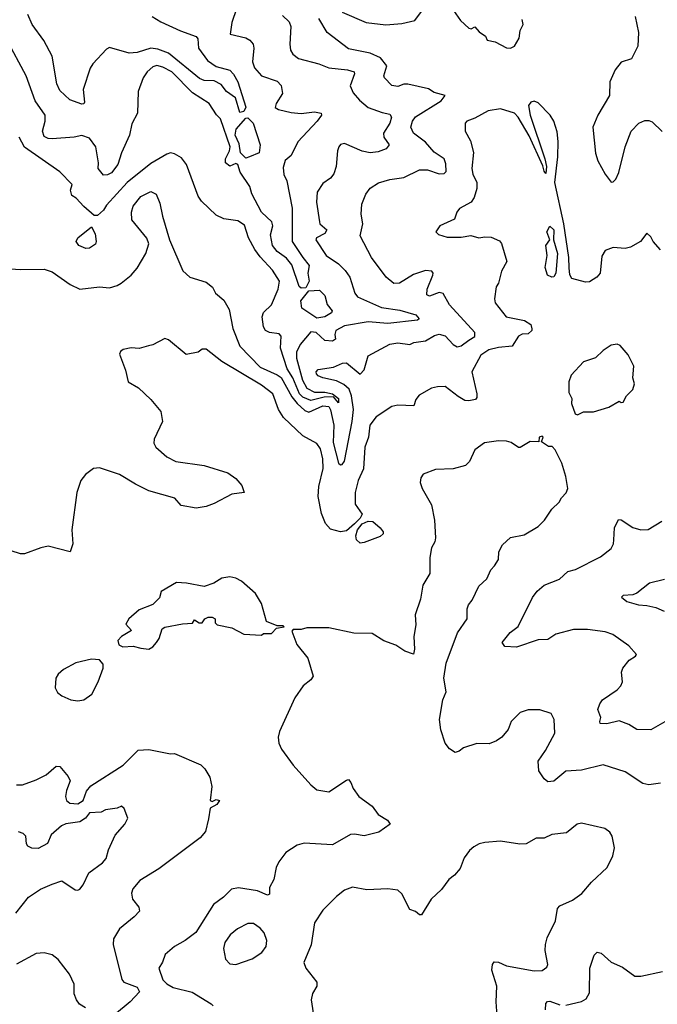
# Model space of a CAD drawing. Extents: x 1954678 to 2060275, y 904822 to 1016299.
# Tile 285 of 467: x 1999521 to 2002748, y 976683 to 981669. Entities that reach past the tile are written whole.
import ezdxf

# ---------------------------------------------------------------- set-up
doc = ezdxf.new("R2010")
doc.units = 0

msp = doc.modelspace()

# ---------------------------------------------------------------- linework, layer by layer
at = {"layer": '0CON20XD'}
for points in [[(2000618.6, 981725), (2000594.1, 981655), (2000586.1, 981596.1), (2000665, 981577.5), (2000685.8, 981565), (2000703.1, 981545), (2000706.2, 981525), (2000698.7, 981455), (2000709.3, 981425), (2000745, 981384.6), (2000825, 981357.1), (2000845, 981336), (2000851.5, 981295), (2000818.6, 981245), (2000814, 981225), (2000831.2, 981215), (2000895, 981199.1), (2000945, 981194.8), (2001013.2, 981203.2), (2001047.5, 981195), (2001048, 981185), (2001026.9, 981155), (2000929.3, 981050.7), (2000895, 980982), (2000865, 980955.6), (2000855, 980920), (2000857.3, 980885), (2000872.7, 980852.7), (2000900.8, 980715), (2000899.7, 980545), (2000954.6, 980465)], [(2001152.5, 981707.5), (2001275.2, 981655.2), (2001375, 981642.6), (2001455, 981649.7), (2001520.8, 981665), (2001575, 981737.5)], [(2001705, 981731.9), (2001752.5, 981665), (2001795, 981626.7), (2001806.7, 981623.3), (2001825, 981632.5), (2001847.3, 981607.3), (2001878.8, 981585), (2001886.7, 981565), (2001927.3, 981557.3), (2001985, 981526.2), (2002005, 981524.2)], [(1999425, 980410), (1999525, 980404), (1999645, 980406), (1999685, 980391.4), (1999777.3, 980327.3), (1999825, 980304.7), (1999925, 980316.4), (1999975, 980311.5), (2000015, 980322.5), (2000035, 980334.4), (2000084.5, 980375.5), (2000115, 980411.2), (2000160, 980485), (2000173.9, 980533.9), (2000165, 980563.3), (2000088.5, 980655), (2000086.9, 980695), (2000095.4, 980725), (2000135, 980773.8), (2000185, 980798.7), (2000211.1, 980785), (2000230.5, 980740.5), (2000243.9, 980673.9), (2000280, 980555), (2000347, 980397), (2000382.5, 980365), (2000465, 980340), (2000496.7, 980315), (2000512, 980285), (2000555, 980249.4), (2000581.4, 980201.4), (2000599.5, 980105), (2000634.8, 980015), (2000738.8, 979908.8), (2000825, 979871.2), (2000845, 979856.5), (2000898.6, 979758.6), (2000924.9, 979724.9), (2000965, 979690.7), (2000985, 979681.7), (2001055, 979714), (2001085, 979710.6), (2001095, 979693.1), (2001110.9, 979615), (2001107.5, 979527.5), (2001135, 979422.9), (2001145, 979414.2), (2001154.1, 979415.9), (2001165, 979433.3), (2001204.2, 979635), (2001209.8, 979695), (2001200.6, 979765), (2001187.9, 979797.9), (2001161, 979821), (2001125, 979840.3), (2001054.8, 979854.8), (2001032.5, 979865), (2001022.9, 979875), (2001022.5, 979885), (2001032.2, 979897.8), (2001109.8, 979910.2), (2001155, 979929.1), (2001175, 979931.2), (2001245, 979874.4), (2001264.7, 979895.3), (2001285, 979967.3), (2001395, 980026.2), (2001435, 980031.8), (2001495, 980024.5), (2001516.2, 980033.8), (2001575, 980042.9), (2001620.5, 980069.5), (2001645, 980076.7), (2001675, 980068), (2001715, 980023.6), (2001735, 980011.8), (2001755, 980017.5), (2001795, 980045.8), (2001824.4, 980065), (2001825.6, 980085), (2001696.8, 980225), (2001665, 980282.9), (2001645, 980288.2), (2001595, 980268.9), (2001581.4, 980275), (2001583.8, 980305), (2001612.2, 980375), (2001614, 980385), (2001606.7, 980395), (2001575, 980399.6), (2001515, 980379.3), (2001444, 980335), (2001415, 980333.3), (2001375.8, 980365), (2001301.9, 980465), (2001244.3, 980575), (2001257.5, 980635), (2001250, 980685), (2001252.5, 980735), (2001273.3, 980785), (2001295, 980815.7), (2001337.2, 980842.8), (2001395, 980860.6), (2001465, 980869.5), (2001545, 980909.1), (2001585, 980908.1), (2001645, 980887.9), (2001669.1, 980890.9), (2001679.8, 980900.2), (2001678.6, 980938.6), (2001669.4, 980965), (2001618.6, 980998.6), (2001575, 981049.1), (2001514.1, 981094.1), (2001500.8, 981125), (2001508.7, 981155), (2001525, 981176.6), (2001655, 981258.2), (2001673.8, 981285), (2001619.7, 981299.7), (2001589.5, 981319.5), (2001485, 981343.2), (2001465, 981342.3), (2001435, 981330.4), (2001405, 981336.4), (2001367.5, 981375), (2001364.6, 981385.4), (2001378.8, 981435), (2001346.8, 981476.8), (2001295, 981499.8), (2001185, 981520.8), (2001077.8, 981605), (2001034.4, 981675)], [(2000850.9, 981690.9), (2000885, 981657.8), (2000894, 981635), (2000888.5, 981545), (2000892.2, 981515), (2000903.1, 981495), (2000932.9, 981472.9), (2001035, 981446.4), (2001085.3, 981425.3), (2001180, 981415), (2001214, 981405), (2001215.4, 981395), (2001194.5, 981335), (2001208.6, 981298.6), (2001241.3, 981261.3), (2001285, 981224.5), (2001355, 981199.3), (2001395, 981191.1), (2001402.7, 981175), (2001394.2, 981145), (2001363.1, 981095), (2001364.5, 981075), (2001391.9, 981035), (2001375.7, 981015), (2001335, 981000.4), (2001295, 980995.3), (2001255, 981003.6), (2001165, 981041.9), (2001145, 981037.5), (2001136.9, 981025), (2001128.9, 981005), (2001122.9, 980925), (2001111.2, 980888.8), (2001093.7, 980866.3), (2001055, 980838.9), (2001027.5, 980795), (2001022.7, 980745), (2001037.9, 980645), (2001040.9, 980635), (2001076.1, 980605), (2001065, 980586.5), (2001022.9, 980565), (2001020, 980555), (2001071.5, 980475), (2001135, 980433.5), (2001168.7, 980398.7), (2001192.2, 980365), (2001216.9, 980285), (2001230.8, 980265), (2001351.8, 980211.8), (2001445, 980198.5), (2001525.5, 980175), (2001543.3, 980155), (2001535, 980148.2), (2001385, 980130.2), (2001285, 980138.7), (2001165, 980119.5), (2001121.2, 980095), (2001116.1, 980075), (2001118.9, 980051.1), (2001105, 980041.2), (2001065, 980044.7), (2001021.1, 980085), (2000995, 980087.8), (2000941.4, 980025), (2000922.9, 979985), (2000921.8, 979955), (2000953, 979843), (2000973.7, 979803.7), (2001012.5, 979782.5), (2001065, 979783), (2001105.1, 979775.1), (2001135, 979750.7), (2001135, 979728.9), (2001109.6, 979759.6), (2001062.7, 979757.3), (2000995, 979740.7), (2000955, 979758.1), (2000937.3, 979775), (2000904.2, 979855), (2000875, 979900.7), (2000841.6, 980005), (2000845, 980066), (2000835, 980077.8), (2000785, 980085.7), (2000765.6, 980095.6), (2000754.4, 980114.4), (2000748.6, 980165), (2000755, 980186), (2000795.7, 980225), (2000830, 980305), (2000836.2, 980345), (2000801.1, 980401.1), (2000737.6, 980467.6), (2000711.5, 980505), (2000680, 980565), (2000658.3, 980628.3), (2000625, 980650), (2000555, 980661.1), (2000515, 980679.4), (2000440.9, 980750.9), (2000424.4, 980775), (2000365, 980936.2), (2000340.3, 980970.3), (2000305, 980990), (2000285, 980994.4), (2000265, 980988.1), (2000185, 980941.1), (2000065, 980845.4), (1999960, 980730), (1999945, 980703.8), (1999915, 980677.5), (1999898.3, 980678.3), (1999845, 980722.5), (1999807.5, 980765), (1999785, 980778.8), (1999778.8, 980805), (1999786, 980835), (1999725, 980899.2), (1999545, 981022.9), (1999519.1, 981075)], [(2000191.5, 981685), (2000235, 981658.6), (2000335, 981612.9), (2000413.9, 981583.9), (2000422.2, 981572.2), (2000426, 981525), (2000471.7, 981461.7), (2000515, 981432.7), (2000585, 981414.2), (2000603.8, 981393.8), (2000625.6, 981355), (2000665.4, 981225.4), (2000655, 981203.5), (2000635, 981198.5), (2000612.6, 981272.6), (2000567.4, 981305), (2000540.5, 981340.5), (2000505, 981360), (2000455, 981361.9), (2000430.7, 981370.7), (2000275, 981500.3), (2000220.5, 981520.5), (2000185, 981524.2), (2000115, 981502.5), (2000075, 981500.2), (1999975, 981528.9), (1999960.2, 981519.8), (1999890.6, 981445), (1999876.9, 981423.1), (1999842.2, 981315), (1999848.6, 981251.4), (1999845, 981243.8), (1999835, 981242), (1999775, 981262.5), (1999725, 981310.6), (1999709.7, 981345), (1999684.7, 981485), (1999643.1, 981563.1), (1999584, 981645), (1999562.2, 981695)], [(2002005, 981524.2), (2002025.6, 981534.4), (2002048.8, 981575), (2002053.8, 981615), (2002069.2, 981645), (2002065, 981670)], [(2002635.8, 981685), (2002653.8, 981605), (2002649.2, 981535), (2002618.3, 981471.7), (2002565, 981454.2), (2002534.3, 981415), (2002507.8, 981355), (2002505.6, 981285), (2002447.3, 981185), (2002421.5, 981125), (2002435, 980992.5), (2002448, 980955), (2002485, 980886.2), (2002515, 980846.7), (2002525, 980847.5), (2002538.8, 980861.2), (2002554.4, 980895.6), (2002585.7, 981025), (2002615.6, 981105), (2002655, 981144.4), (2002685, 981158.1), (2002705, 981159.2), (2002722.3, 981152.3), (2002773, 981103)], [(2000954.6, 980465), (2000985.4, 980425), (2000978.9, 980385), (2000985.9, 980345), (2000969, 980311), (2000945, 980309), (2000935, 980318.4), (2000898.4, 980428.4), (2000871.1, 980461.1), (2000823.9, 980495), (2000800.2, 980525), (2000790, 980580), (2000802.5, 980625), (2000797.2, 980645), (2000745.4, 980695), (2000696.8, 980786.8), (2000685.1, 980825), (2000637.7, 980897.7), (2000625, 980935.9), (2000615, 980941.4), (2000585, 980927.3), (2000562.6, 980945), (2000563, 980965), (2000583.8, 981005), (2000586.4, 981025), (2000536.7, 981166.7), (2000517, 981187), (2000480, 981245), (2000395, 981298.9), (2000291, 981405), (2000245, 981429.4), (2000215, 981437.3), (2000195, 981431.2), (2000166.4, 981405), (2000145.4, 981375), (2000120.9, 981305), (2000116.7, 981195), (2000087.8, 981142.2), (2000076.5, 981085), (2000035.9, 980995), (2000017.3, 980935), (1999985, 980893.6), (1999965, 980883.1), (1999945, 980882), (1999918.1, 980915), (1999919.2, 980945), (1999906.8, 981025), (1999875, 981068.9), (1999835, 981082.7), (1999796.5, 981073.5), (1999685.3, 981065.3), (1999665, 981066.9), (1999645, 981077.5), (1999637.1, 981105), (1999649.6, 981155), (1999649.1, 981185), (1999598.5, 981258.5), (1999554.2, 981385), (1999455, 981570)], [(2002763.8, 980503.8), (2002727.5, 980545), (2002715, 980570), (2002695, 980587.5), (2002663.3, 980545), (2002613.2, 980516.8), (2002585, 980511.1), (2002525, 980515.5), (2002485, 980500), (2002468.3, 980471.7), (2002459.2, 980385), (2002442, 980365), (2002405, 980341.8), (2002385, 980340), (2002315, 980358.2), (2002306.3, 980376.3), (2002301.9, 980411.9), (2002301.4, 980465), (2002275.2, 980635.2), (2002229.4, 980845), (2002245.5, 980975), (2002247.4, 981052.6), (2002242, 981102), (2002224.4, 981155), (2002206.2, 981186.2), (2002145, 981247.5), (2002125, 981255.8), (2002107.7, 981252.3), (2002095.8, 981235), (2002104.1, 981185), (2002179.4, 980965), (2002187.1, 980925), (2002185, 980890), (2002175, 980902.5), (2002168.7, 980928.7), (2002100.5, 981080.5), (2002044.8, 981174.8), (2002025, 981195.3), (2001955, 981217.5), (2001892.4, 981207.6), (2001825, 981170), (2001784.5, 981155.5), (2001776, 981145), (2001776, 981105), (2001802.5, 981055), (2001817.3, 980997.3), (2001809.1, 980915), (2001815, 980886.7), (2001834.4, 980845), (2001834.4, 980815), (2001821.1, 980768.9), (2001805.7, 980744.3), (2001747.5, 980712.5), (2001733.8, 980695), (2001721.7, 980658.3), (2001647.5, 980625), (2001627.5, 980595), (2001640.5, 980580.5), (2001685, 980567.5), (2001755, 980567.1), (2001805, 980576), (2001845, 980564), (2001875, 980570), (2001908.1, 980568.1), (2001949.5, 980549.5), (2001960, 980535), (2001986.2, 980445), (2001960, 980395), (2001943.8, 980335), (2001933, 980317), (2001924, 980255), (2001927.5, 980235), (2001984, 980165), (2002076.4, 980146.4), (2002108.6, 980125), (2002114.1, 980104.1), (2002112.5, 980095), (2002095, 980078.6), (2002065, 980076.1), (2002045, 980067.1), (2002013.6, 980016.4), (2001945, 980009.8), (2001895, 979996.9), (2001855, 979970), (2001809.1, 979885), (2001835.6, 979775), (2001835.6, 979755), (2001828, 979745), (2001795, 979738.5), (2001775, 979741.1), (2001740.5, 979760.5), (2001675, 979811.9), (2001635, 979810), (2001605, 979802.5), (2001542.7, 979767.3), (2001526.7, 979745), (2001515.7, 979714.3), (2001435, 979716.9), (2001405, 979710), (2001325, 979658.6), (2001292.7, 979615), (2001286.2, 979555), (2001267.5, 979505), (2001260.5, 979395), (2001234.8, 979335), (2001218.6, 979275), (2001219.7, 979215), (2001254.1, 979165), (2001243.8, 979145), (2001215, 979116.5), (2001175, 979080.9), (2001145, 979074.7), (2001095, 979089.7), (2001068.2, 979118.2), (2001047.9, 979167.9), (2001031, 979255), (2001035.5, 979304.5), (2001057, 979397), (2001056, 979445), (2001043.4, 979495), (2001025, 979523.5), (2000955, 979561.5), (2000856.4, 979655), (2000830.7, 979695), (2000802.5, 979775), (2000745, 979817.5), (2000545, 979938.1), (2000465, 980000), (2000445, 980000), (2000425, 979986.2), (2000363.6, 979973.6), (2000275, 980048), (2000255, 980054), (2000195, 980022), (2000172.5, 980017.5), (2000125.8, 980004.2), (2000085, 980007.5), (2000045, 979998.8), (2000031.7, 979988.3), (2000026.7, 979975), (2000056.7, 979895), (2000070, 979835), (2000122.5, 979805), (2000185, 979746.2), (2000235.7, 979685), (2000243.3, 979635), (2000202.5, 979545), (2000200.8, 979525), (2000210, 979505), (2000265.8, 979455), (2000310.9, 979430.9), (2000455, 979411.4), (2000575, 979373.8), (2000614.2, 979345), (2000645, 979310), (2000657.5, 979275), (2000595, 979266.2), (2000505, 979218.8), (2000465, 979203.8), (2000415, 979196), (2000338.3, 979208.3), (2000305.5, 979245.5), (2000173.9, 979283.9), (2000107.1, 979317.1), (2000025.8, 979365), (1999925, 979400), (1999894.4, 979395.6), (1999853.7, 979366.3), (1999830, 979335), (1999810.8, 979275), (1999784.2, 979085), (1999790, 979015), (1999775.8, 978974.2), (1999665, 979002.1), (1999628.8, 978995), (1999545, 978964), (1999524.7, 978964.7), (1999435, 978993.1)], [(2000665, 980968), (2000639.1, 980995), (2000631.1, 981041.1), (2000611.4, 981085), (2000616.3, 981115), (2000665, 981170.3), (2000675, 981171.8), (2000702.3, 981145), (2000738.1, 981035), (2000732.5, 980995), (2000685, 980973.8), (2000665, 980968)], [(1999855, 980510.8), (1999820, 980525), (1999806.2, 980545), (1999816.1, 980563.9), (1999885, 980620), (1999902.9, 980585), (1999908.9, 980545), (1999905, 980532), (1999875, 980512.5), (1999855, 980510.8)], [(2002215, 980364.4), (2002192.5, 980375), (2002181.4, 980415), (2002191.1, 980475), (2002184.4, 980525), (2002203.8, 980555), (2002189.4, 980595), (2002205, 980624), (2002225.5, 980605), (2002223.3, 980555), (2002242.5, 980485), (2002235, 980386.2), (2002225, 980367.1), (2002215, 980364.4)], [(2001025, 980157.1), (2000948.3, 980208.3), (2000943.3, 980245), (2000984.8, 980295.2), (2001038.7, 980298.7), (2001065, 980273.1), (2001077.6, 980227.6), (2001102, 980195), (2001099.6, 980185), (2001065, 980164), (2001025, 980157.1)], [(2002345, 979667.5), (2002355, 979672.5), (2002375, 979683.3), (2002425, 979683.3), (2002503.9, 979706.1), (2002555, 979736.7), (2002565, 979730), (2002575, 979732.5), (2002593.3, 979765), (2002625, 979796.7), (2002633.8, 979825), (2002623.8, 979855), (2002630, 979915), (2002601.7, 979971.7), (2002559.7, 980019.7), (2002545, 980025.8), (2002515, 980020), (2002475, 979993.3), (2002435, 979956.2), (2002375, 979935.7), (2002311.7, 979868.3), (2002300.6, 979835), (2002300.8, 979780.8), (2002315, 979750), (2002313.3, 979725), (2002333, 979673), (2002345, 979667.5)], [(2002251.2, 979225), (2002262.7, 979247.3), (2002287, 979273), (2002295.7, 979294.3), (2002285.7, 979355), (2002265, 979422.5), (2002230.7, 979490.7), (2002217, 979507), (2002198.3, 979508.3), (2002161.7, 979531.7), (2002170, 979555), (2002165, 979560), (2002150, 979555), (2002148.3, 979531.7), (2002105, 979532.5), (2002055, 979503.3), (2002045, 979503.3), (2002007.9, 979527.9), (2001985, 979534.3), (2001945, 979535.7), (2001874.3, 979525.7), (2001825, 979491.2), (2001798.3, 979431.7), (2001778.3, 979411.7), (2001715, 979394), (2001625, 979391.2), (2001562.7, 979367.3), (2001551.2, 979348.8), (2001548, 979325), (2001558, 979295), (2001605, 979212.5), (2001620, 979135), (2001625.5, 979044.5), (2001622.5, 979025), (2001605.5, 978994.5), (2001596.9, 978945), (2001596.9, 978865), (2001561.5, 978805), (2001549.6, 978735), (2001522.7, 978655), (2001525.4, 978604.6), (2001515.5, 978545), (2001519.4, 978480.6), (2001513.6, 978456.4), (2001470.9, 978470.9), (2001425, 978502), (2001365, 978522.9), (2001305, 978560.5), (2001213, 978563), (2001085, 978590), (2000975, 978590), (2000945, 978580), (2000905, 978580), (2000898.3, 978571.7), (2000923.3, 978505), (2000980, 978435), (2001006, 978345), (2000994.2, 978325.8), (2000956.2, 978295), (2000914.4, 978235.6), (2000836.1, 978063.9), (2000828.8, 978035), (2000832, 978005), (2000846.2, 977975), (2000904.5, 977894.5), (2000995, 977794), (2001025, 977769.2), (2001085, 977758.8), (2001175, 977818.1), (2001185, 977820.8), (2001196.8, 977806.8), (2001209.6, 977775), (2001237.1, 977735), (2001305, 977686.9), (2001334.7, 977644.7), (2001382.5, 977615), (2001395.4, 977594.6), (2001338.8, 977555), (2001265, 977535.6), (2001215, 977544.5), (2001195, 977541.8), (2001105, 977490.8), (2000961.3, 977498.7), (2000925, 977488.1), (2000868.9, 977451.1), (2000833.1, 977405), (2000819.4, 977375), (2000807.5, 977315), (2000785.7, 977275), (2000785, 977240), (2000775, 977236.2), (2000725, 977256.9), (2000628.1, 977271.9), (2000593.3, 977265), (2000552.5, 977225), (2000501.9, 977188.1), (2000413, 977047), (2000359.2, 977005), (2000304.7, 976975.3), (2000257.1, 976935), (2000244.6, 976895.4), (2000225, 976866.2), (2000245.8, 976805.8), (2000265, 976786.2), (2000298, 976768), (2000394, 976744), (2000490, 976685), (2000500, 976675)], [(2002765, 977802.5), (2002705, 977794.3), (2002675, 977800.8), (2002585, 977859.2), (2002475, 977895.8), (2002365, 977868.2), (2002285, 977862.9), (2002225, 977813.1), (2002195, 977808.6), (2002175, 977824), (2002148.5, 977865), (2002144.6, 977914.6), (2002182, 977968), (2002230, 978055), (2002227.1, 978125), (2002211.2, 978155), (2002154, 978174), (2002095.4, 978174.6), (2002055, 978160.8), (2002008, 978115), (2001993.1, 978075), (2001961.4, 978035), (2001935, 978016.7), (2001897.5, 978002.5), (2001835, 978003.6), (2001768.1, 977981.9), (2001745, 977964.2), (2001725, 977958), (2001696.8, 977976.8), (2001674.3, 978005), (2001652.2, 978072.2), (2001646.2, 978125), (2001662.9, 978225), (2001680.4, 978265), (2001668.4, 978335), (2001679.6, 978410.4), (2001736.6, 978563.4), (2001785.8, 978635), (2001786, 978685), (2001792, 978705), (2001811.2, 978728.8), (2001845, 978800), (2001885, 978836.7), (2001905, 978882.5), (2001925, 978902.5), (2001944, 978935), (2001947.1, 978975), (2001965, 979010), (2002005, 979047.1), (2002075, 979061.1), (2002145, 979101.9), (2002177.5, 979135), (2002215, 979190), (2002251.2, 979225)], [(2001245, 979018.6), (2001225.4, 979035.4), (2001221.8, 979055), (2001230.8, 979085), (2001254.5, 979115.5), (2001285, 979128.9), (2001307.9, 979127.9), (2001345.8, 979095), (2001360, 979075), (2001360, 979065), (2001345, 979052.5), (2001265, 979021.4), (2001245, 979018.6)], [(2002786.7, 978113.3), (2002715, 978072.7), (2002645, 978074.6), (2002605, 978098.9), (2002555, 978118.8), (2002493, 978103), (2002460, 978105), (2002456.7, 978115), (2002462.5, 978135), (2002447.8, 978175), (2002457.5, 978205), (2002471.4, 978225), (2002545, 978275.8), (2002564, 978295), (2002572, 978315), (2002568, 978365), (2002573.3, 978385), (2002606.2, 978425), (2002637.5, 978445), (2002642.5, 978455), (2002605, 978498.8), (2002523.3, 978555), (2002485, 978568.9), (2002395, 978581.4), (2002325, 978580), (2002235, 978557.1), (2002195, 978529.6), (2002145, 978528.9), (2002035, 978491.8), (2001976.7, 978495), (2001963.8, 978515), (2002002.9, 978565), (2002043.4, 978596.6), (2002116.7, 978743.3), (2002140.6, 978775), (2002175, 978805.6), (2002253.7, 978836.3), (2002295.4, 978874.6), (2002335, 978884.5), (2002461.7, 978948.3), (2002515, 978990.8), (2002526.7, 979015), (2002528.2, 979035), (2002531.5, 979095), (2002551.4, 979138.6), (2002565, 979136.9), (2002625, 979097.3), (2002665, 979085.6), (2002703, 979087), (2002771.2, 979128.8)], [(2000175, 978482), (2000195, 978493.8), (2000213.3, 978515), (2000226.2, 978535), (2000242.5, 978585), (2000255, 978593.3), (2000345, 978610), (2000395, 978612.5), (2000405, 978630), (2000430, 978615), (2000445, 978613.8), (2000457.5, 978635), (2000475, 978644), (2000495, 978643.8), (2000510, 978635), (2000510, 978615), (2000520, 978605), (2000595, 978590), (2000655, 978557.5), (2000745, 978552.5), (2000755, 978560), (2000795, 978560), (2000821.7, 978588.3), (2000860, 978595), (2000855, 978600), (2000825, 978600), (2000770.7, 978620.7), (2000745, 978712.5), (2000715, 978763.3), (2000643.3, 978825), (2000615, 978840.8), (2000585, 978847.5), (2000545, 978841.2), (2000504.2, 978815.8), (2000455, 978798), (2000365, 978816), (2000315, 978818.8), (2000237, 978773), (2000228.3, 978741.7), (2000195, 978707.5), (2000125, 978680), (2000073.3, 978635), (2000058.3, 978608.3), (2000087.5, 978575), (2000036.7, 978545), (2000017.5, 978525), (2000023.6, 978503.6), (2000043.6, 978493.6), (2000095, 978496.2), (2000135, 978486), (2000175, 978482)], [(2002785, 978833.8), (2002708.8, 978815), (2002645.6, 978764.4), (2002625, 978756), (2002575, 978752.5), (2002567.5, 978745), (2002595, 978723.1), (2002652.5, 978705), (2002695, 978703.2), (2002741.8, 978691.8), (2002783.7, 978673.7)], [(1999815, 978219.2), (1999845, 978224.2), (1999886.8, 978253.2), (1999917.5, 978315), (1999943.3, 978385), (1999943.3, 978405), (1999925, 978426.7), (1999885, 978430), (1999805, 978412), (1999742.1, 978377.9), (1999715, 978353.8), (1999704, 978335), (1999700, 978285), (1999712.3, 978262.3), (1999734.2, 978244.2), (1999780, 978225), (1999815, 978219.2)], [(1999505, 977794.3), (1999535.6, 977794.4), (1999605, 977819.4), (1999654.5, 977845.5), (1999705, 977888.8), (1999725, 977887.5), (1999766.8, 977836.8), (1999776, 977815), (1999757.3, 977765), (1999752.7, 977735), (1999757.8, 977715), (1999775, 977701.2), (1999815, 977697.5), (1999842.1, 977715), (1999858.5, 977761.5), (1999881.7, 977788.3), (2000045, 977894.2), (2000120, 977970), (2000175, 977973.5), (2000285, 977951), (2000305, 977953.5), (2000437.5, 977895), (2000457.5, 977875), (2000483.5, 977833.5), (2000493.6, 977785), (2000485.6, 977715.6), (2000495, 977709.4), (2000515, 977719.6), (2000532.5, 977715), (2000519.5, 977695), (2000485, 977676.7), (2000477.3, 977622.7), (2000461.8, 977558.2), (2000435, 977526), (2000225, 977368.8), (2000129.7, 977310.3), (2000093, 977267), (2000086.2, 977245), (2000091.2, 977215), (2000123.3, 977175), (2000127.5, 977155), (2000101.2, 977125), (2000026.2, 977065), (1999996.2, 977015), (1999994.1, 976985.9), (2000038, 976808), (2000047.5, 976795), (2000115, 976769.1), (2000128.1, 976745), (2000080.4, 976695), (2000000.3, 976629.7)], [(1999502, 977145), (1999566.2, 977225), (1999626.2, 977265), (1999685, 977291.3), (1999735, 977308.3), (1999801.7, 977261.7), (1999815, 977259.9), (1999825, 977265.8), (1999842.9, 977287.1), (1999871.8, 977348.2), (1999940.1, 977399.9), (1999959, 977421), (1999971.2, 977465), (2000005, 977538.9), (2000053.3, 977595), (2000068, 977625), (2000050, 977675), (2000035.8, 977685.8), (2000014, 977676), (1999955, 977667.7), (1999933.5, 977656.5), (1999875, 977652.3), (1999853.8, 977625), (1999825, 977606.1), (1999755, 977596), (1999733.4, 977586.6), (1999679.5, 977540.5), (1999662.3, 977497.7), (1999615, 977471.3), (1999582.9, 977472.9), (1999562.7, 977482.7), (1999555.8, 977495), (1999552, 977535), (1999538.3, 977548.3), (1999515.6, 977555.6)], [(2001938.1, 976625), (2001932.5, 976695), (2001936, 976775), (2001910, 976855), (2001913.6, 976885), (2001922.8, 976897.2), (2001945, 976896.7), (2001985, 976878.2), (2002125, 976852.7), (2002165, 976853.3), (2002189.7, 976870.3), (2002194.2, 976885), (2002180.6, 976955), (2002181.8, 976985), (2002191.5, 977018.5), (2002233.9, 977105), (2002242.7, 977167.3), (2002255, 977181.1), (2002319.6, 977210.4), (2002365.8, 977244.2), (2002415, 977300.6), (2002494.3, 977375), (2002522.5, 977435), (2002532.5, 977475), (2002520, 977535), (2002508.8, 977555), (2002483, 977573), (2002365, 977600), (2002342.5, 977595), (2002288.3, 977551.7), (2002215, 977542.5), (2002175, 977523.3), (2002135, 977523.3), (2002085, 977495.6), (2002053.3, 977493.3), (2001955, 977509.5), (2001875, 977502.9), (2001846.7, 977495), (2001819.1, 977480.9), (2001798.3, 977461.7), (2001770, 977425), (2001749.8, 977370.2), (2001722.6, 977337.4), (2001692.5, 977315), (2001656.6, 977263.4), (2001603.1, 977215), (2001555, 977135.8), (2001545, 977136), (2001525, 977153.3), (2001495, 977162), (2001455, 977242.5), (2001435, 977260), (2001385, 977268), (2001277.7, 977262.3), (2001205, 977276.2), (2001165, 977260), (2001125, 977228.8), (2001055, 977158.8), (2001013.8, 977095), (2000997, 976983), (2000960, 976895), (2000970, 976865), (2001025.8, 976795), (2001025.8, 976774.2), (2001002.9, 976737.1), (2000996, 976705), (2001011.5, 976605)], [(2000615, 976883.5), (2000697.8, 976912.2), (2000746, 976945), (2000768, 976975), (2000772.5, 977005), (2000759.2, 977045), (2000738.6, 977068.6), (2000705, 977091.8), (2000675, 977091.8), (2000624.3, 977065), (2000586.5, 977035), (2000558.9, 976995), (2000552.3, 976965), (2000561.9, 976911.9), (2000585, 976888.1), (2000615, 976883.5)], [(1999854.2, 976665), (1999823.9, 976683.9), (1999808.2, 976705), (1999796.5, 976735), (1999796, 976785), (1999773.8, 976835), (1999715, 976910), (1999685, 976933.8), (1999645, 976942.9), (1999605, 976940), (1999505, 976885.7)], [(2002285, 976679.1), (2002365, 976696.7), (2002388.9, 976711.1), (2002405, 976740), (2002406.7, 976865), (2002428.3, 976931.7), (2002443.2, 976946.8), (2002465, 976941.2), (2002515, 976896.9), (2002571.5, 976871.5), (2002635, 976825.7), (2002665, 976825.6), (2002775, 976848.1)], [(2002182.7, 976655), (2002183.8, 976686.2), (2002192.7, 976697.3), (2002205, 976698.9), (2002255, 976680)]]:
    msp.add_lwpolyline(points, dxfattribs=at)

doc.saveas('drawing.dxf')
